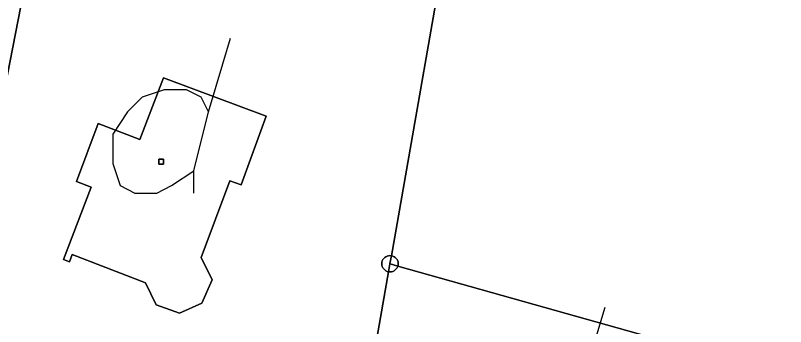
# Model space of a CAD drawing. Extents: x -645676 to -642474, y -1077513 to -1072613.
# Drawn here: x -644194.07 to -644146.97, y -1074994.52 to -1074975.52 of the extents above; entities that cross this region are included whole.
import ezdxf

# ---------------------------------------------------------------- set-up
doc = ezdxf.new("R2010")
doc.units = 0
for name, color, linetype in [('KN', 7, 'Continuous'), ('KULTURY_STAV', 7, 'Continuous'), ('KULTURY_ZNACKY', 7, 'Continuous')]:
    doc.layers.add(name, color=color, linetype=linetype)

# ---------------------------------------------------------------- blocks, each defined once
blk = doc.blocks.new('$431')
blk.add_line((0.63, 0.99), (0.9, 1.89))
blk.add_lwpolyline([(0.45, 0), (0.45, 0.27), (0.63, 0.99), (0.54, 1.17), (0.36, 1.26), (0.09, 1.26), (-0.18, 1.17), (-0.36, 0.99), (-0.54, 0.72), (-0.54, 0.36), (-0.45, 0.09), (-0.27, 0), (0, 0), (0.18, 0.09), (0.45, 0.27)])

msp = doc.modelspace()

# ---------------------------------------------------------------- linework, layer by layer
at = {"layer": 'KN'}
for points in [[(-644199.59, -1075004.77), (-644192.23, -1074967.22)], [(-644192.23, -1074967.22), (-644199.59, -1075004.77)], [(-644167.09, -1074967.5), (-644171.07, -1074990.19), (-644171.16, -1074990.18), (-644171.25, -1074990.19), (-644171.33, -1074990.21), (-644171.41, -1074990.25), (-644171.48, -1074990.3), (-644171.54, -1074990.36), (-644171.59, -1074990.43), (-644171.63, -1074990.51), (-644171.65, -1074990.59), (-644171.66, -1074990.68), (-644171.65, -1074990.77), (-644171.63, -1074990.85), (-644171.59, -1074990.93), (-644171.54, -1074991), (-644171.48, -1074991.06), (-644171.41, -1074991.11), (-644171.33, -1074991.15), (-644171.25, -1074991.17), (-644175.23, -1075013.85)], [(-644146.97, -1074997.49), (-644170.68, -1074990.82), (-644170.67, -1074990.77), (-644170.66, -1074990.68), (-644170.67, -1074990.59), (-644170.69, -1074990.51), (-644170.73, -1074990.43), (-644170.78, -1074990.36), (-644170.84, -1074990.3), (-644170.91, -1074990.25), (-644170.99, -1074990.21), (-644171.07, -1074990.19), (-644167.09, -1074967.5)], [(-644175.23, -1075013.85), (-644171.25, -1074991.17), (-644171.16, -1074991.18), (-644171.07, -1074991.17), (-644170.99, -1074991.15), (-644170.91, -1074991.11), (-644170.84, -1074991.06), (-644170.78, -1074991), (-644170.73, -1074990.93), (-644170.69, -1074990.85), (-644170.68, -1074990.82), (-644146.97, -1074997.49)], [(-644171.16, -1074990.67), (-644171.16, -1074990.68), (-644171.16, -1074990.69), (-644171.17, -1074990.69), (-644171.17, -1074990.68), (-644171.17, -1074990.67), (-644171.16, -1074990.67)], [(-644171.15, -1074990.68), (-644171.16, -1074990.68), (-644171.16, -1074990.67), (-644171.15, -1074990.67), (-644171.15, -1074990.68)]]:
    msp.add_lwpolyline(points, dxfattribs=at)
for points in [[(-644178.74, -1074981.67), (-644180.27, -1074985.86), (-644180.96, -1074985.61), (-644182.71, -1074990.29), (-644182.03, -1074991.67), (-644182.66, -1074993.09), (-644184.03, -1074993.7), (-644185.46, -1074993.18), (-644186.1, -1074991.85), (-644190.59, -1074990.12), (-644190.76, -1074990.57), (-644191.13, -1074990.43), (-644189.44, -1074986), (-644190.33, -1074985.66), (-644189.01, -1074982.12), (-644186.45, -1074983.09), (-644185, -1074979.33)], [(-644178.74, -1074981.67), (-644185, -1074979.33), (-644186.45, -1074983.09), (-644189.01, -1074982.12), (-644190.33, -1074985.66), (-644189.44, -1074986), (-644191.13, -1074990.43), (-644190.76, -1074990.57), (-644190.59, -1074990.12), (-644186.1, -1074991.85), (-644185.46, -1074993.18), (-644184.03, -1074993.7), (-644182.66, -1074993.09), (-644182.03, -1074991.67), (-644182.71, -1074990.29), (-644180.96, -1074985.61), (-644180.27, -1074985.86)], [(-644185, -1074984.6), (-644185.3, -1074984.6), (-644185.3, -1074984.3), (-644185, -1074984.3)], [(-644185, -1074984.6), (-644185, -1074984.3), (-644185.3, -1074984.3), (-644185.3, -1074984.6)], [(-644171.07, -1074990.19), (-644171.16, -1074990.67), (-644171.17, -1074990.67), (-644171.17, -1074990.68), (-644171.17, -1074990.69), (-644171.16, -1074990.69), (-644171.25, -1074991.17), (-644171.33, -1074991.15), (-644171.41, -1074991.11), (-644171.48, -1074991.06), (-644171.54, -1074991), (-644171.59, -1074990.93), (-644171.63, -1074990.85), (-644171.65, -1074990.77), (-644171.66, -1074990.68), (-644171.65, -1074990.59), (-644171.63, -1074990.51), (-644171.59, -1074990.43), (-644171.54, -1074990.36), (-644171.48, -1074990.3), (-644171.41, -1074990.25), (-644171.33, -1074990.21), (-644171.25, -1074990.19), (-644171.16, -1074990.18)], [(-644170.68, -1074990.82), (-644171.15, -1074990.68), (-644171.15, -1074990.67), (-644171.16, -1074990.67), (-644171.07, -1074990.19), (-644170.99, -1074990.21), (-644170.91, -1074990.25), (-644170.84, -1074990.3), (-644170.78, -1074990.36), (-644170.73, -1074990.43), (-644170.69, -1074990.51), (-644170.67, -1074990.59), (-644170.66, -1074990.68), (-644170.67, -1074990.77)], [(-644170.68, -1074990.82), (-644170.69, -1074990.85), (-644170.73, -1074990.93), (-644170.78, -1074991), (-644170.84, -1074991.06), (-644170.91, -1074991.11), (-644170.99, -1074991.15), (-644171.07, -1074991.17), (-644171.16, -1074991.18), (-644171.25, -1074991.17), (-644171.16, -1074990.69), (-644171.15, -1074990.69), (-644171.15, -1074990.68)], [(-644171.15, -1074990.68), (-644171.15, -1074990.69), (-644171.16, -1074990.69), (-644171.16, -1074990.68)]]:
    msp.add_lwpolyline(points, close=True, dxfattribs=at)
at = {"layer": 'KULTURY_STAV'}
for points in [[(-644185, -1074979.33), (-644178.74, -1074981.67), (-644180.27, -1074985.86), (-644180.96, -1074985.61), (-644182.71, -1074990.29), (-644182.03, -1074991.67), (-644182.66, -1074993.09), (-644184.03, -1074993.7), (-644185.46, -1074993.18), (-644186.1, -1074991.85), (-644190.59, -1074990.12), (-644190.76, -1074990.57), (-644191.13, -1074990.43), (-644189.44, -1074986), (-644190.33, -1074985.66), (-644189.01, -1074982.12), (-644186.45, -1074983.09), (-644185, -1074979.33)], [(-644185, -1074979.33), (-644186.45, -1074983.09), (-644189.01, -1074982.12), (-644190.33, -1074985.66), (-644189.44, -1074986), (-644191.13, -1074990.43), (-644190.76, -1074990.57), (-644190.59, -1074990.12), (-644186.1, -1074991.85), (-644185.46, -1074993.18), (-644184.03, -1074993.7), (-644182.66, -1074993.09), (-644182.03, -1074991.67), (-644182.71, -1074990.29), (-644180.96, -1074985.61), (-644180.27, -1074985.86), (-644178.74, -1074981.67), (-644185, -1074979.33)]]:
    msp.add_lwpolyline(points, dxfattribs=at)

# ---------------------------------------------------------------- block references
at = {"layer": 'KULTURY_ZNACKY', "xscale": 5, "yscale": 5}
for p in [(-644185.41, -1074986.36), (-644162.51, -1075002.78)]:
    msp.add_blockref('$431', p, dxfattribs=at)

doc.saveas('drawing.dxf')
